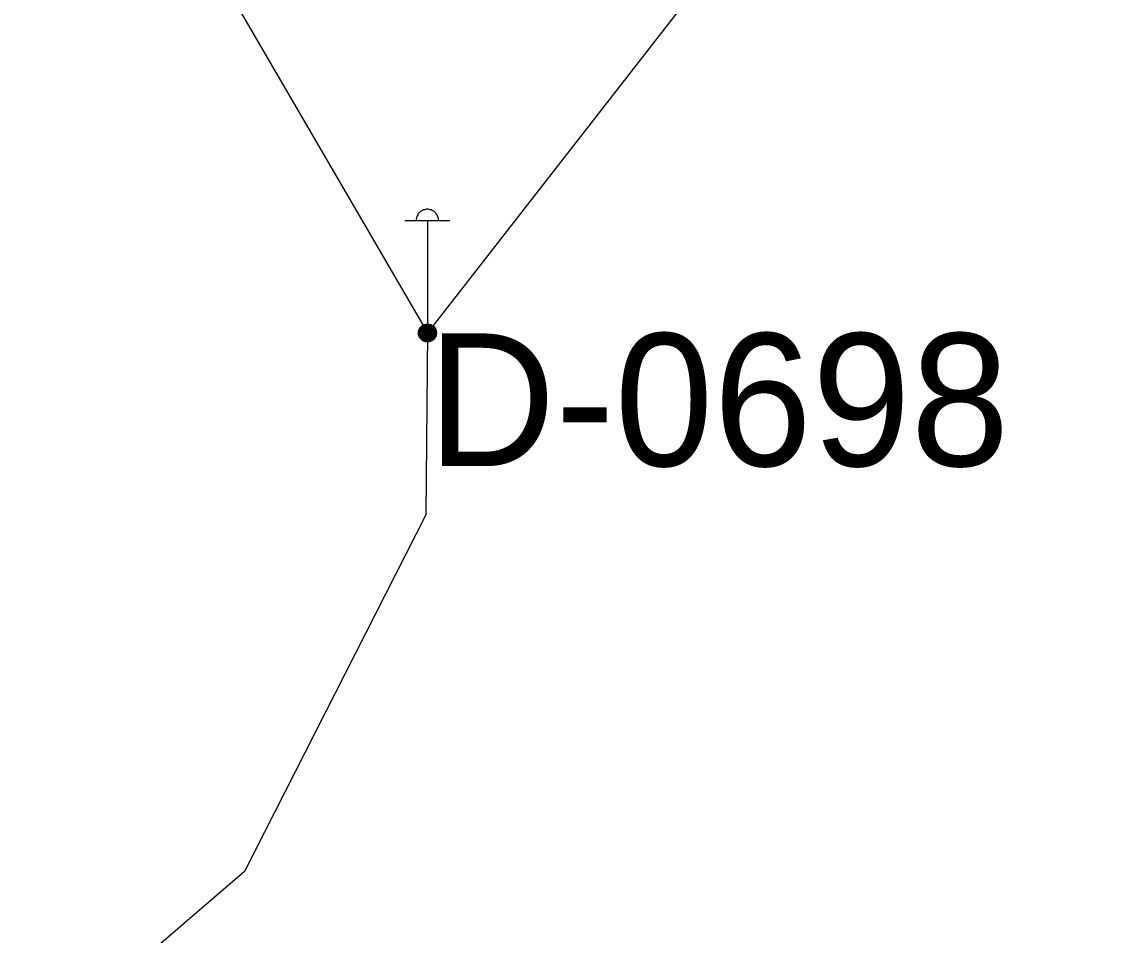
# Model space of a CAD drawing. Extents: x -729889 to -691139, y -995431 to -974354.
# Drawn here: x -725831.84 to -725807.21, y -978971.69 to -978951.03 of the extents above; entities that cross this region are included whole.
import ezdxf

# ---------------------------------------------------------------- set-up
doc = ezdxf.new("R2010")
doc.units = 0
for name, color, linetype in [('Atributy', 7, 'Continuous'), ('Kabelové vedení VO', 7, 'Continuous'), ('Světelný bod na stožáru sadovém', 7, 'Continuous')]:
    doc.layers.add(name, color=color, linetype=linetype)

# ---------------------------------------------------------------- blocks, each defined once
blk = doc.blocks.new('6.571')
at = {"layer": 'Světelný bod na stožáru sadovém'}
for p, q in [((-0.508, 2.538), (0.508, 2.538)), ((0, 2.538), (0, 0.203))]:
    blk.add_line(p, q, dxfattribs=at)
for points in [[(0.254, 2.538), (0.254, 2.558), (0.249, 2.584), (0.244, 2.604), (0.239, 2.624), (0.228, 2.645), (0.218, 2.665), (0.208, 2.685), (0.193, 2.701), (0.178, 2.716), (0.162, 2.731), (0.147, 2.746), (0.127, 2.756), (0.107, 2.766), (0.086, 2.777), (0.066, 2.782), (0.046, 2.787), (0.02, 2.792), (0, 2.792), (-0.02, 2.792), (-0.046, 2.787), (-0.066, 2.782), (-0.086, 2.777), (-0.107, 2.766), (-0.127, 2.756), (-0.147, 2.746), (-0.162, 2.731), (-0.178, 2.716), (-0.193, 2.701), (-0.208, 2.685), (-0.218, 2.665), (-0.228, 2.645), (-0.239, 2.624), (-0.244, 2.604), (-0.249, 2.584), (-0.254, 2.558), (-0.254, 2.538)], [(-0.203, 0), (-0.173, -0.102), (-0.076, -0.183), (0.041, -0.188), (0.132, -0.142), (0.188, -0.046), (0.178, 0.071), (0.117, 0.152), (0.02, 0.193), (-0.091, 0.168), (-0.168, 0.086), (-0.183, -0.005), (-0.147, -0.102), (-0.056, -0.168), (0.041, -0.168), (0.122, -0.122), (0.173, -0.025), (0.157, 0.076), (0.102, 0.142), (0.005, 0.173), (-0.091, 0.142), (-0.147, 0.071), (-0.162, -0.01), (-0.122, -0.102), (-0.041, -0.152), (0.041, -0.147), (0.117, -0.102), (0.152, -0.01), (0.137, 0.071), (0.081, 0.132), (-0.005, 0.152), (-0.086, 0.122), (-0.132, 0.061), (-0.142, -0.02), (-0.096, -0.096), (-0.03, -0.132), (0.041, -0.127), (0.107, -0.076), (0.132, 0), (0.117, 0.066), (0.061, 0.117), (-0.015, 0.132), (-0.081, 0.102), (-0.117, 0.046), (-0.122, -0.025), (-0.081, -0.086), (-0.02, -0.112), (0.046, -0.107), (0.096, -0.056), (0.112, 0.005), (0.096, 0.061), (0.046, 0.107), (-0.02, 0.112), (-0.071, 0.086), (-0.102, 0.036), (-0.096, -0.03), (-0.061, -0.076), (-0.015, -0.096), (0.046, -0.081), (0.086, -0.041), (0.096, 0.005), (0.076, 0.056), (0.03, 0.091), (-0.02, 0.091), (-0.061, 0.066), (-0.081, 0.02), (-0.076, -0.03), (-0.051, -0.061), (-0.005, -0.076), (0.041, -0.061), (0.066, -0.03), (0.071, 0.01), (0.056, 0.051), (0.02, 0.071), (-0.015, 0.071), (-0.051, 0.051), (-0.066, 0.015), (-0.056, -0.025), (-0.036, -0.046), (0, -0.056), (0.036, -0.041), (0.051, -0.02), (0.056, 0.01), (0.041, 0.041), (0.01, 0.051), (-0.015, 0.051), (-0.036, 0.036), (-0.046, 0.005), (-0.041, -0.015), (-0.02, -0.03), (0.005, -0.036), (0.025, -0.025), (0.036, -0.01), (0.036, 0.01), (0.02, 0.025), (0.005, 0.036), (-0.01, 0.03), (-0.02, 0.02), (-0.025, 0.005), (-0.02, -0.01), (-0.01, -0.015)], [(-0.01, -0.015), (0.005, -0.015), (0.01, -0.01), (0.015, 0), (0.015, 0.01), (0.01, 0.015), (0, 0.015), (-0.005, 0.01), (-0.005, 0.005), (-0.005, 0.005)]]:
    blk.add_lwpolyline(points, dxfattribs=at)
blk.add_circle((0, 0), 0.203, dxfattribs=at)

msp = doc.modelspace()

# ---------------------------------------------------------------- linework, layer by layer
at = {"layer": 'Kabelové vedení VO'}
for p in [(-725807.21, -978938.23), (-725831.84, -978942.3)]:
    msp.add_line(p, (-725822.67, -978958.07), dxfattribs=at)
msp.add_lwpolyline([(-725822.67, -978958.07), (-725822.704, -978962.184), (-725826.805, -978970.254), (-725831.713, -978974.469), (-725819.357, -978990.916), (-725814.766, -978989.833), (-725816.811, -978978.841)], dxfattribs=at)

# ---------------------------------------------------------------- block references
at = {"layer": 'Světelný bod na stožáru sadovém', "xscale": 1.0016949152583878, "yscale": 1.0016949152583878}
msp.add_blockref('6.571', (-725822.67, -978958.07), dxfattribs=at)

# ---------------------------------------------------------------- texts
at = {"layer": 'Atributy'}
msp.add_text('D-0698', height=3, dxfattribs=at).set_placement((-725822.67, -978961.081))

doc.saveas('drawing.dxf')
